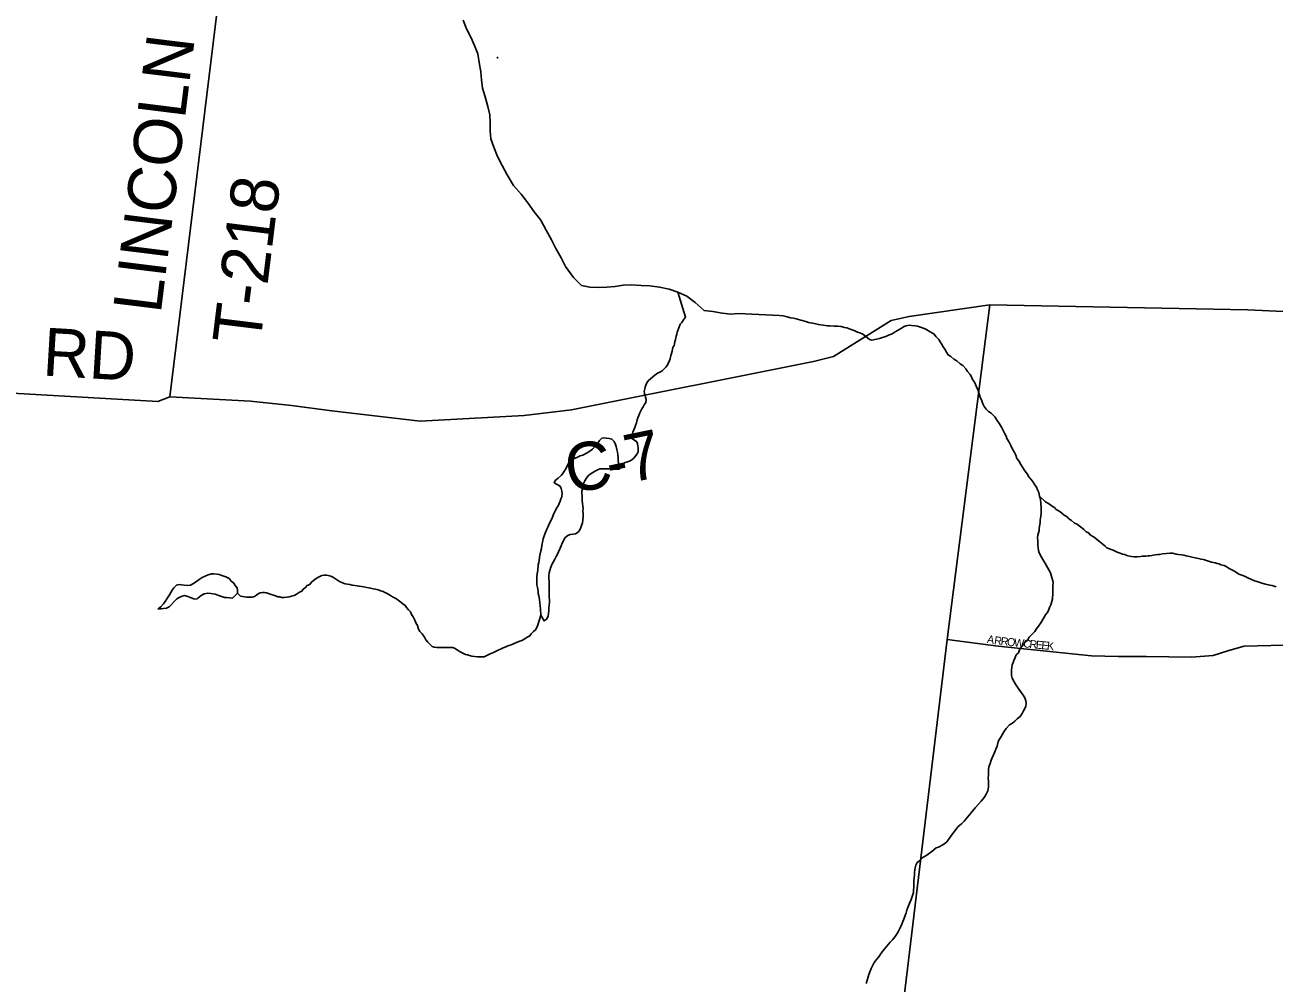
# Model space of a CAD drawing. Extents: x 1310247 to 1664935, y 284496 to 704931.
# Drawn here: x 1527957 to 1535762, y 520692 to 526678 of the extents above; entities that cross this region are included whole.
import ezdxf

# ---------------------------------------------------------------- set-up
doc = ezdxf.new("R2010")
doc.units = 0
for name, color, linetype in [('GM_P_State_Location', 7, 'Continuous'), ('GM_X_County_Road_Text', 7, 'Continuous'), ('GM_X_County_Subdivision_Text', 7, 'Continuous'), ('GM_X_Minor_River', 7, 'Continuous'), ('GM_X_Minor_River_Text', 7, 'Continuous'), ('GM_X_State_Location', 7, 'Continuous'), ('GM_X_Township_Road', 7, 'Continuous'), ('GM_X_Township_Subdivision', 7, 'Continuous')]:
    doc.layers.add(name, color=color, linetype=linetype)

msp = doc.modelspace()

# ---------------------------------------------------------------- linework, layer by layer
at = {"layer": 'GM_X_County_Road_Text'}
msp.add_lwpolyline([(1524480.3, 524652.8), (1525524.8, 524552), (1526811.1, 524450.6), (1527657, 524390.6), (1528787.1, 524325), (1528861.8, 524355.1), (1529366.8, 524327.9), (1529621.7, 524300.6), (1529874.2, 524266.2), (1530425.5, 524203.4), (1531075.2, 524237.8), (1531372.8, 524273.3), (1532883.2, 524574.4), (1533009.6, 524606.6), (1533370.4, 524830.5), (1533481.8, 524856.6), (1533985.7, 524928.9), (1535597.3, 524897.9), (1536085.7, 524876)], dxfattribs=at)
at = {"layer": 'GM_X_County_Subdivision_Text'}
for points in [[(1528861.8, 524355.1), (1529261.6, 527619.9), (1529260.8, 527637.9), (1529247.7, 527716.2), (1529222.2, 527756.7), (1529192.3, 527775.1), (1529170.2, 527769.3), (1529148, 527751.5), (1529153.5, 527713.4), (1529171.4, 527697.1), (1529260.6, 527619.9)], [(1528152.1, 516325.5), (1528963.5, 516966.2), (1532792.7, 519990.1), (1532878, 520048.6), (1532928.4, 520067.7), (1533275.1, 520069.2), (1533339.6, 520092), (1533394.6, 520141.1), (1533718.9, 522838.3), (1533985.7, 524928.9)]]:
    msp.add_lwpolyline(points, dxfattribs=at)
at = {"layer": 'GM_X_Minor_River'}
for points in [[(1531669.7, 523916.7), (1531664.1, 523956.8), (1531662.4, 523972.9), (1531660.9, 523993), (1531659.2, 524009.1), (1531655.5, 524025.3), (1531651.9, 524043.4), (1531646.2, 524057.6), (1531638.6, 524075.8), (1531624.8, 524090.1), (1531606.8, 524094.5), (1531590.7, 524096.8), (1531576.7, 524099.1), (1531560.5, 524095.3), (1531546.1, 524081.5), (1531535.7, 524065.7), (1531523.2, 524049.8), (1531502.6, 524028.1), (1531480.1, 524010.4), (1531465.8, 524002.6), (1531443.3, 523989), (1531425.1, 523985.3), (1531408.9, 523977.6), (1531394.6, 523971.8), (1531380.4, 523966), (1531359.9, 523950.3), (1531347.4, 523928.5), (1531341, 523912.5), (1531332.6, 523898.6), (1531320.1, 523878.7), (1531309.7, 523864.9), (1531289.2, 523847.2), (1531268.7, 523831.5), (1531264.4, 523817.5), (1531282.2, 523807.1), (1531300.1, 523796.7), (1531307.9, 523782.5), (1531311.5, 523764.4), (1531313.2, 523750.3), (1531310.7, 523730.2), (1531304.4, 523716.3), (1531300, 523702.3), (1531295.7, 523688.3), (1531289.3, 523674.4), (1531278.9, 523658.5), (1531272.6, 523644.5), (1531262, 523624.6), (1531253.5, 523602.7), (1531247.1, 523588.8), (1531232.4, 523560.9)], [(1531181, 522990), (1531200.7, 522954.7), (1531215, 522964.5), (1531225.5, 522984.4), (1531227.9, 523000.4), (1531230.3, 523018.5), (1531230.7, 523032.5), (1531233.1, 523052.6), (1531233.5, 523070.6), (1531233.9, 523086.7), (1531232.2, 523102.8), (1531232.6, 523118.9), (1531232.9, 523132.9), (1531231.3, 523151), (1531231.6, 523165.1), (1531232.1, 523185.2), (1531232.5, 523203.3), (1531230.8, 523217.4), (1531229.2, 523237.5), (1531231.6, 523255.5), (1531236, 523269.5), (1531242.5, 523289.5), (1531248.9, 523307.4), (1531257.3, 523321.3), (1531267.7, 523339.2), (1531276.2, 523357.2), (1531284.5, 523371.1), (1531290.9, 523385), (1531301.5, 523408.9), (1531307.8, 523422.9), (1531314.3, 523440.8), (1531322.7, 523454.8), (1531331.1, 523472.7), (1531349.6, 523488.4), (1531363.8, 523494.2), (1531382, 523495.9), (1531396.1, 523497.6), (1531412.5, 523509.4), (1531422.8, 523523.2), (1531429.2, 523537.2), (1531433.5, 523551.2), (1531439.9, 523567.1), (1531442.3, 523585.2), (1531444.8, 523605.2), (1531445.3, 523625.3), (1531443.6, 523639.4), (1531444, 523657.5), (1531442.3, 523671.6), (1531440.7, 523689.7), (1531439, 523703.8), (1531439.3, 523717.8), (1531437.7, 523735.9), (1531436, 523750), (1531436.3, 523764.1), (1531440.6, 523778.1), (1531443.1, 523796.1), (1531447.4, 523812.1), (1531455.9, 523830), (1531468.4, 523849.9), (1531480.8, 523865.8), (1531501.3, 523879.4), (1531519.6, 523889.1), (1531533.9, 523898.9), (1531550.2, 523904.7), (1531570.3, 523904.3), (1531592.4, 523903.9), (1531606.5, 523903.6), (1531622.6, 523903.3), (1531636.7, 523903.1), (1531650.8, 523902.8), (1531671.2, 523902.4)], [(1531671.2, 523902.4), (1531669.7, 523916.7)], [(1531232.4, 523560.9), (1531223.9, 523541), (1531217.6, 523527), (1531207, 523503.1), (1531200.5, 523485.1), (1531194.1, 523467.2), (1531189.6, 523447.2), (1531187.1, 523425.1), (1531184.7, 523407.1), (1531180.4, 523393.1), (1531173.7, 523365.1), (1531168.9, 523333), (1531168.6, 523319), (1531164.3, 523305), (1531161.5, 523268.9), (1531157, 523250.9), (1531154.5, 523226.8), (1531156, 523202.7), (1531155.5, 523180.6), (1531159.1, 523162.4), (1531162.6, 523140.3), (1531164.3, 523126.2), (1531168, 523112), (1531171.5, 523087.9), (1531173.1, 523067.7), (1531176.6, 523045.6), (1531178.3, 523031.5), (1531178, 523017.4), (1531179.6, 523001.3), (1531181, 522990)], [(1529284, 523128.5), (1529284.4, 523142.6), (1529282.7, 523160.7), (1529269, 523175), (1529261.2, 523189.2), (1529245.5, 523203.6), (1529231.7, 523219.9), (1529211.8, 523230.3), (1529193.9, 523236.7), (1529169.9, 523245.1), (1529155.8, 523247.4), (1529135.7, 523247.8), (1529121.6, 523248), (1529101.4, 523242.4), (1529083.1, 523234.7), (1529064.7, 523225), (1529044.3, 523213.3), (1529030, 523203.5), (1529009.6, 523187.8), (1528991.2, 523178.1), (1528971.1, 523176.4), (1528950.9, 523176.8), (1528934.9, 523179.1), (1528920.8, 523181.4), (1528902.6, 523177.7), (1528886.2, 523161.9), (1528875.7, 523146), (1528867.4, 523132.1), (1528859, 523118.2), (1528842.3, 523092.4), (1528831.9, 523076.5), (1528821.5, 523060.6), (1528805, 523042.9), (1528788.6, 523029.1), (1528806.7, 523028.8), (1528822.9, 523032.5), (1528841, 523034.2), (1528857.3, 523041.9), (1528871.8, 523057.7), (1528888.3, 523075.5), (1528904.7, 523091.3), (1528921, 523101), (1528939.3, 523108.7), (1528953.5, 523112.5), (1528973.5, 523106.1), (1528995.5, 523097.6), (1529011.5, 523093.3), (1529029.5, 523091), (1529036.9, 523097)], [(1529036.9, 523097), (1529058.2, 523112.6), (1529076.6, 523124.3), (1529098.8, 523127.9), (1529116.9, 523125.6), (1529130.9, 523123.3), (1529145, 523121), (1529166.9, 523112.6), (1529184.9, 523106.2), (1529202.9, 523099.9), (1529217, 523099.6), (1529235.1, 523099.3), (1529253.1, 523096.9), (1529284, 523128.5)]]:
    msp.add_lwpolyline(points, dxfattribs=at)
at = {"layer": 'GM_X_Minor_River_Text'}
for points in [[(1530694.9, 526708.1), (1530716.1, 526653.7), (1530743.3, 526601.2), (1530766.6, 526550.8), (1530785.8, 526498.4), (1530795, 526444.2), (1530804.2, 526386), (1530809.4, 526335.8), (1530816.6, 526283.6), (1530831.8, 526229.3), (1530848.9, 526168.9), (1530862.1, 526116.7), (1530863.4, 526066.6), (1530862.6, 526016.5), (1530867.8, 525966.3), (1530887.1, 525914), (1530910.2, 525855.5), (1530937.5, 525801), (1530970.6, 525742.4), (1531009.7, 525675.7), (1531056.9, 525620.9), (1531098.2, 525566.2), (1531139.4, 525511.5), (1531180.7, 525458.7), (1531213.8, 525396.1), (1531247, 525335.5), (1531274.2, 525281), (1531307.3, 525222.4), (1531334.6, 525169.9), (1531383.6, 525101), (1531435, 525050.2), (1531486.9, 525039.4), (1531539, 525038.5), (1531593.1, 525039.7), (1531645.3, 525044.9), (1531695.5, 525052.1), (1531745.7, 525055.3), (1531807.8, 525050.4), (1531861.8, 525047.5), (1531921.8, 525040.6), (1531981.8, 525027.6), (1532035.6, 525008.8), (1532093.3, 524983.8), (1532144.8, 524943), (1532200.2, 524894), (1532254.2, 524887.2), (1532314.2, 524878.2), (1532368.2, 524871.4), (1532412.3, 524874.7)], [(1530905.2, 526470.4), (1530913.8, 526476.4)], [(1532035.6, 525008.8), (1532084.8, 524853.2), (1532072.3, 524835.4), (1532061.9, 524819.5), (1532051.5, 524807.7), (1532043, 524785.7), (1532036.6, 524769.8), (1532032.3, 524757.8), (1532030, 524745.8), (1532025.7, 524733.8), (1532021.2, 524713.8), (1532016.9, 524697.8), (1532012.3, 524675.8), (1532006, 524661.8), (1532001.5, 524639.8), (1531997.1, 524625.8), (1531992.8, 524613.8), (1531988.3, 524591.8), (1531981.9, 524575.8), (1531975.6, 524563.9), (1531971.3, 524551.9), (1531961, 524540.1), (1531948.6, 524528.2), (1531938.3, 524516.4), (1531924, 524508.6), (1531909.8, 524502.8), (1531893.4, 524489.1), (1531879.1, 524479.3), (1531864.7, 524467.5), (1531852.4, 524455.7), (1531842, 524441.8), (1531835.7, 524427.8), (1531831.4, 524415.9), (1531829.1, 524403.9), (1531826.7, 524387.8), (1531828.5, 524375.7), (1531832.2, 524363.6), (1531834, 524351.5), (1531837.7, 524337.4), (1531835.3, 524319.4), (1531826.9, 524305.4), (1531820.5, 524291.5), (1531812.2, 524279.6), (1531805.9, 524267.6), (1531799.6, 524253.7), (1531793.2, 524237.8), (1531786.8, 524223.8), (1531782.5, 524209.8), (1531778, 524191.8), (1531771.6, 524175.8), (1531767.4, 524163.9), (1531761, 524147.9), (1531754.6, 524134), (1531750.2, 524118), (1531747.9, 524106), (1531749.7, 524093.9), (1531765.6, 524083.5), (1531779.4, 524073.2), (1531785.2, 524061.1), (1531786.9, 524049), (1531788.6, 524034.9), (1531788.4, 524022.8), (1531788.1, 524010.8), (1531781.8, 523998.9), (1531773.5, 523987), (1531763.1, 523973.1), (1531748.7, 523961.3), (1531734.5, 523953.5), (1531722.3, 523947.7), (1531708.1, 523943.9), (1531695.9, 523938.1), (1531669.7, 523916.7)], [(1532412.3, 524874.7), (1532670.8, 524862.6), (1532694.9, 524860.1), (1532718.9, 524853.7), (1532741, 524849.2), (1532759, 524846.9), (1532775, 524842.6), (1532805, 524834), (1532837.1, 524825.4), (1532853, 524819.1), (1532877.1, 524814.6), (1532899.1, 524810.2), (1532915.1, 524805.9), (1532929.2, 524803.6), (1532971.3, 524798.8), (1532985.4, 524798.5), (1533013.6, 524796), (1533035.7, 524795.6), (1533057.8, 524793.2), (1533077.8, 524788.8), (1533091.9, 524786.5), (1533113.8, 524778.1)], [(1533113.8, 524778.1), (1533131.8, 524771.8), (1533145.7, 524765.5), (1533159.7, 524759.2), (1533173.7, 524754.9), (1533191.6, 524746.5), (1533209.5, 524734.2), (1533233.2, 524713.6), (1533249.2, 524709.3), (1533277.5, 524714.8), (1533295.7, 524718.5), (1533316, 524726.2), (1533336.2, 524731.8), (1533352.5, 524739.6), (1533374.9, 524749.2), (1533395.3, 524760.9), (1533409.5, 524768.7), (1533427.9, 524780.4), (1533446.3, 524792.1), (1533460.5, 524797.9), (1533482.7, 524801.5), (1533496.8, 524801.2), (1533518.9, 524798.8), (1533533, 524796.5), (1533547, 524792.3), (1533580.9, 524779.6), (1533602.8, 524767.1), (1533638.5, 524746.4), (1533648.3, 524732.1), (1533668, 524713.7), (1533675.7, 524697.5), (1533685.4, 524681.2), (1533695.1, 524667), (1533704.9, 524652.7), (1533714.5, 524634.5), (1533726.2, 524616.2), (1533742.1, 524605.8), (1533761.9, 524589.4), (1533779.7, 524579), (1533801.5, 524560.5), (1533817.3, 524550.2), (1533835, 524529.8), (1533846.7, 524513.5), (1533862.4, 524493.1), (1533872.1, 524478.9), (1533877.8, 524462.7), (1533889.5, 524446.4), (1533903, 524418), (1533912.5, 524393.7), (1533925.7, 524353.3), (1533935.2, 524329), (1533942.8, 524310.8), (1533950.5, 524294.6), (1533962.2, 524278.3), (1533978, 524263.9), (1533993.9, 524251.6), (1534017.5, 524229.1), (1534031.1, 524206.7), (1534046.8, 524186.3), (1534058.4, 524166), (1534068, 524147.8), (1534077.7, 524127.5), (1534087.3, 524109.2), (1534093, 524095.1), (1534106.6, 524070.7), (1534116.2, 524050.4), (1534127.8, 524028.1), (1534139.3, 524005.8), (1534149.1, 523989.5), (1534154.6, 523969.4), (1534166.4, 523955.1), (1534180, 523932.7), (1534189.7, 523914.5), (1534205.3, 523892.1), (1534218.9, 523873.7), (1534230.6, 523855.4), (1534244.3, 523837.1), (1534256, 523820.8), (1534267.7, 523804.5), (1534277.5, 523790.3), (1534283.1, 523774.1), (1534292.8, 523755.8), (1534296.3, 523733.7), (1534302, 523715.5), (1534305.3, 523685.3), (1534306.8, 523663.2), (1534306.3, 523639.1), (1534305.9, 523623), (1534305.6, 523608.9), (1534301, 523582.9), (1534300.6, 523566.8), (1534296.2, 523546.8), (1534293.8, 523532.8), (1534293.5, 523518.8), (1534286.9, 523490.8), (1534284.5, 523474.7), (1534286.1, 523454.6), (1534285.5, 523430.5), (1534287, 523408.4), (1534290.7, 523394.2), (1534294.4, 523380.1)], [(1534296.3, 523733.7), (1534333.8, 523698.8), (1534347.7, 523690.5), (1534365.6, 523680.2), (1534377.4, 523669.9), (1534389.4, 523663.7), (1534401.2, 523651.4), (1534423, 523638.9), (1534434.9, 523626.7), (1534450.7, 523614.3), (1534468.6, 523603.9), (1534480.4, 523591.7), (1534496.2, 523581.3), (1534516, 523564.9), (1534532, 523558.6), (1534543.8, 523548.3), (1534561.7, 523535.9), (1534573.5, 523525.7), (1534587.3, 523511.3), (1534603.2, 523505), (1534615, 523490.8), (1534636.9, 523478.3), (1534650.7, 523468), (1534672.4, 523447.5), (1534694.2, 523431), (1534706, 523420.8), (1534717.9, 523410.5), (1534743.8, 523400), (1534755.8, 523395.7), (1534781.7, 523383.2), (1534799.7, 523376.8), (1534815.6, 523370.5), (1534827.7, 523368.3), (1534847.7, 523361.9), (1534871.7, 523357.4), (1534887.8, 523355.1), (1534905.9, 523354.8), (1534928.1, 523356.4), (1534940.2, 523358.2), (1534960.4, 523359.8), (1534972.5, 523361.6), (1534984.5, 523361.4), (1534998.7, 523363.1), (1535018.9, 523366.8), (1535035, 523368.5), (1535047.2, 523370.3), (1535065.4, 523374), (1535089.5, 523375.5), (1535113.7, 523377.1), (1535127.8, 523376.8), (1535149.9, 523372.4), (1535165.9, 523370.1), (1535184, 523367.8), (1535198, 523365.5), (1535212, 523361.2), (1535234.1, 523356.8), (1535250.1, 523352.5), (1535270.1, 523348.1), (1535290.1, 523343.7), (1535306.1, 523339.4), (1535322.2, 523337.1), (1535340.2, 523330.8), (1535370.2, 523322.2), (1535394.2, 523317.7), (1535406.2, 523313.5), (1535418.3, 523311.2), (1535430.2, 523305), (1535450.2, 523300.6), (1535466.1, 523292.3), (1535478, 523284), (1535494, 523275.7), (1535505.9, 523269.4), (1535521.8, 523261.1), (1535541.6, 523246.7), (1535567.6, 523238.2), (1535581.6, 523231.9), (1535601.5, 523221.5), (1535617.4, 523215.1), (1535639.3, 523204.7), (1535663.3, 523198.2), (1535685.3, 523189.8), (1535709.3, 523183.3), (1535735.3, 523176.8), (1535749.4, 523174.6), (1535775.4, 523168.1)], [(1534294.4, 523380.1), (1534307.9, 523351.7), (1534323.5, 523327.3), (1534333.2, 523311.1), (1534346.8, 523288.7), (1534354.5, 523274.5), (1534366.1, 523254.2), (1534369.8, 523240.1), (1534373.5, 523225.9), (1534379.1, 523203.8), (1534380.8, 523189.6), (1534380.5, 523175.6), (1534380.1, 523159.5), (1534379.4, 523127.4), (1534376.6, 523093.3), (1534372, 523069.3), (1534367.7, 523055.3), (1534359.2, 523037.3), (1534352.8, 523019.4), (1534344.4, 523005.5), (1534334.1, 522991.6), (1534325.7, 522977.7), (1534304.8, 522941.9), (1534290.2, 522922.1), (1534275.7, 522902.3), (1534267.3, 522888.3), (1534248.8, 522868.6), (1534232.3, 522852.8), (1534221.8, 522832.9), (1534207.5, 522823.1), (1534188.8, 522797.4), (1534174.3, 522779.6), (1534165.7, 522755.6), (1534151.3, 522741.8), (1534144.9, 522725.8), (1534136.4, 522707.9), (1534132.1, 522693.9), (1534125.8, 522680), (1534123.4, 522664), (1534121, 522647.9), (1534120.7, 522633.9), (1534122.3, 522613.8), (1534125.9, 522595.6), (1534137.5, 522573.3), (1534147.2, 522559), (1534162.8, 522534.7), (1534172.5, 522520.4), (1534184.2, 522504.1), (1534194, 522489.9), (1534203.7, 522473.6), (1534211.3, 522455.4), (1534213, 522439.3), (1534210.5, 522419.3), (1534195.8, 522391.4), (1534187.4, 522375.5), (1534174.9, 522357.6), (1534156.4, 522341.9), (1534142, 522328.1), (1534127.7, 522316.3), (1534109.3, 522304.6), (1534088.7, 522282.9), (1534074.1, 522261), (1534065.7, 522247.1), (1534055.2, 522227.2), (1534042.7, 522209.4), (1534036.3, 522193.4), (1534031.8, 522171.4), (1534023.4, 522153.5), (1534016.9, 522135.5), (1534008.5, 522117.6), (1534000, 522099.7), (1533993.6, 522083.7), (1533987.1, 522063.7), (1533980.6, 522041.8), (1533978.2, 522023.7), (1533977.5, 521991.6), (1533975, 521971.5), (1533976.6, 521953.4), (1533978.2, 521935.3), (1533977.7, 521915.2), (1533973.2, 521893.2), (1533962.7, 521871.3), (1533954.3, 521857.4), (1533943.9, 521843.5), (1533931.5, 521827.7), (1533915, 521809.9), (1533894.3, 521786.2), (1533867.4, 521752.5), (1533846.7, 521728.8), (1533826, 521703.1), (1533809.5, 521685.3), (1533787, 521667.6), (1533768.3, 521643.8), (1533745.6, 521616.1), (1533718.5, 521576.5), (1533704.1, 521562.7), (1533687.8, 521552.9), (1533665.4, 521541.3), (1533651.1, 521535.5), (1533622.5, 521513.9), (1533591.7, 521490.4)], [(1529787.5, 523225.8), (1529775.3, 523220), (1529758.9, 523206.2), (1529746.6, 523196.4), (1529736.2, 523182.5), (1529719.9, 523174.8), (1529709.6, 523162.9), (1529695.3, 523153.1), (1529687, 523141.2), (1529668.6, 523131.5), (1529656.4, 523123.7), (1529638, 523114), (1529621.8, 523108.3), (1529607.6, 523104.5), (1529595.5, 523102.7), (1529575.3, 523101.1), (1529561.2, 523101.3), (1529549.3, 523105.6), (1529537.2, 523105.8), (1529521.2, 523110.1), (1529509.2, 523114.3), (1529495.2, 523118.6), (1529479.2, 523124.9), (1529465.2, 523129.2), (1529453.2, 523131.4), (1529441.1, 523131.7), (1529429, 523129.9), (1529416.8, 523126.1), (1529402.5, 523114.3), (1529390.2, 523106.5), (1529376.1, 523102.7), (1529364, 523102.9), (1529351.9, 523103.2), (1529339.8, 523103.4), (1529327.8, 523105.6), (1529315.8, 523107.8), (1529303.7, 523108.1), (1529284, 523128.5)], [(1531181, 522990), (1531161.9, 522929.3), (1531157.6, 522917.3), (1531147.1, 522899.4), (1531134.8, 522887.6), (1531120.4, 522873.8), (1531112.1, 522861.9), (1531093.7, 522852.2), (1531079.4, 522842.4), (1531061.1, 522832.7), (1531048.9, 522826.9), (1531032.6, 522821.2), (1531010.3, 522811.5), (1530994, 522805.8), (1530973.7, 522798.1), (1530961.5, 522792.3), (1530945.3, 522786.6), (1530933.1, 522780.8), (1530912.7, 522771.1), (1530896.5, 522763.4), (1530884.3, 522757.6), (1530863.9, 522747.9), (1530851.7, 522742.1), (1530837.5, 522736.4), (1530825.3, 522730.6), (1530809.1, 522728.8), (1530797, 522729.1), (1530785, 522729.3), (1530764.9, 522731.7), (1530748.8, 522734), (1530734.8, 522738.2), (1530722.9, 522742.5), (1530708.8, 522744.8), (1530692.9, 522753.1), (1530681, 522759.3), (1530669, 522765.6), (1530657.1, 522773.8), (1530641.3, 522784.2), (1530627.3, 522788.5), (1530613.2, 522788.7), (1530601.1, 522788.9), (1530589, 522789.1), (1530568.9, 522787.5), (1530556.8, 522787.7), (1530544.7, 522788), (1530530.6, 522788.2), (1530514.6, 522790.5), (1530500.6, 522794.8), (1530486.8, 522809.1), (1530475, 522821.4), (1530461.2, 522835.7), (1530453.5, 522851.9), (1530437.9, 522874.3), (1530424.2, 522888.6), (1530416.4, 522902.8), (1530408.9, 522925), (1530401.1, 522937.2), (1530393.5, 522959.5), (1530381.9, 522979.8), (1530372.2, 522994), (1530366.5, 523010.2), (1530352.7, 523022.5), (1530341, 523038.8), (1530333.2, 523051), (1530317.3, 523061.3), (1530305.5, 523071.6), (1530289.6, 523083.9), (1530277.7, 523092.2), (1530265.8, 523098.5), (1530253.9, 523104.7), (1530240, 523113), (1530220.1, 523125.4), (1530206.2, 523131.7), (1530194.2, 523137.9), (1530180.2, 523142.2), (1530164.3, 523148.5), (1530146.2, 523152.9), (1530132.2, 523155.1), (1530116.2, 523159.5), (1530104.1, 523161.7), (1530092.1, 523163.9), (1530074.1, 523166.3), (1530060, 523168.5), (1530044, 523170.8), (1530031.9, 523173.1), (1530017.9, 523175.3), (1530001.8, 523177.6), (1529985.8, 523181.9), (1529971.8, 523184.2), (1529957.7, 523186.5), (1529939.8, 523192.8), (1529921.8, 523201.2), (1529904, 523213.6), (1529884.1, 523226), (1529868.2, 523234.3), (1529852.2, 523238.6), (1529840.2, 523240.9), (1529828.1, 523241.1), (1529811.9, 523237.4), (1529799.7, 523231.6), (1529787.5, 523225.8)], [(1533591.7, 521490.4), (1533563.2, 521474.8), (1533548.7, 521457), (1533532.3, 521445.3), (1533523.9, 521427.3), (1533519.5, 521411.4), (1533517.2, 521397.3), (1533514.9, 521383.3), (1533514.5, 521365.2), (1533514.1, 521349.2), (1533511.6, 521329.1), (1533511.2, 521311), (1533510.7, 521289), (1533508.3, 521272.9), (1533508, 521256.9), (1533501.4, 521232.9), (1533494.9, 521212.9), (1533482.2, 521185), (1533473.7, 521163.1), (1533467.3, 521147.1), (1533462.8, 521129.1), (1533456.4, 521113.2), (1533447.9, 521091.2), (1533441.5, 521075.3), (1533435.1, 521059.3), (1533426.6, 521037.4), (1533416, 521015.5), (1533407.6, 521001.6), (1533395.1, 520981.7), (1533378.6, 520961.9), (1533364.1, 520946.1), (1533341.4, 520922.4), (1533320.7, 520896.7), (1533306.2, 520878.9), (1533291.6, 520855), (1533277.2, 520839.2), (1533262.6, 520819.4), (1533250, 520795.5), (1533243.7, 520781.6), (1533237.3, 520765.6), (1533230.8, 520745.6), (1533226.4, 520729.7), (1533219.9, 520709.7), (1533213.4, 520687.7)]]:
    msp.add_lwpolyline(points, dxfattribs=at)
at = {"layer": 'GM_X_State_Location'}
msp.add_lwpolyline([(1533718.9, 522838.3), (1534038.8, 522797.1), (1534622.2, 522735.3), (1534787, 522731.9), (1534962, 522731.9), (1535246.8, 522728.4), (1535380.7, 522738.7), (1535480.2, 522769.6), (1535576.3, 522797.1), (1535909.8, 522804.6), (1536029.2, 522783.9), (1536146.3, 522735.7), (1536228.3, 522663.7), (1536268.3, 522626.7), (1536858.2, 521709.1), (1536734.2, 521640.2)], dxfattribs=at)

# ---------------------------------------------------------------- texts
at = {"layer": 'GM_P_State_Location'}
for s, rotation, p in [('A', 350.09206, (1533965.8, 522817.8)), ('R', 351.3844, (1534010.3, 522810)), ('R', 353.96715, (1534051.9, 522803.8)), ('O', 354.34966, (1534091.6, 522799.6)), ('W', 354.35736, (1534135.4, 522795.2)), ('C', 354.37358, (1534192.4, 522789.6)), ('R', 354.35706, (1534231.8, 522785.7)), ('E', 354.34993, (1534271.2, 522781.9)), ('E', 354.36281, (1534306.2, 522778.4)), ('K', 354.35247, (1534341.2, 522774.9))]:
    msp.add_text(s, height=50, rotation=rotation, dxfattribs=at).set_placement(p)
at = {"layer": 'GM_X_Township_Road'}
for s, rotation, p in [('RD', 356.54673, (1528062, 524488.3)), ('7', 11.5527, (1531736.3, 523816.4)), ('C', 8.25981, (1531353.1, 523753.3)), ('-', 11.44079, (1531614.9, 523791.8))]:
    msp.add_text(s, height=300, rotation=rotation, dxfattribs=at).set_placement(p)
at = {"layer": 'GM_X_Township_Subdivision'}
for s, rotation, p in [('LINCOLN', 82.9336, (1528804.6, 524869)), ('T-218', 82.97889, (1529425.3, 524672.1))]:
    msp.add_text(s, height=300, rotation=rotation, dxfattribs=at).set_placement(p)

doc.saveas('drawing.dxf')
